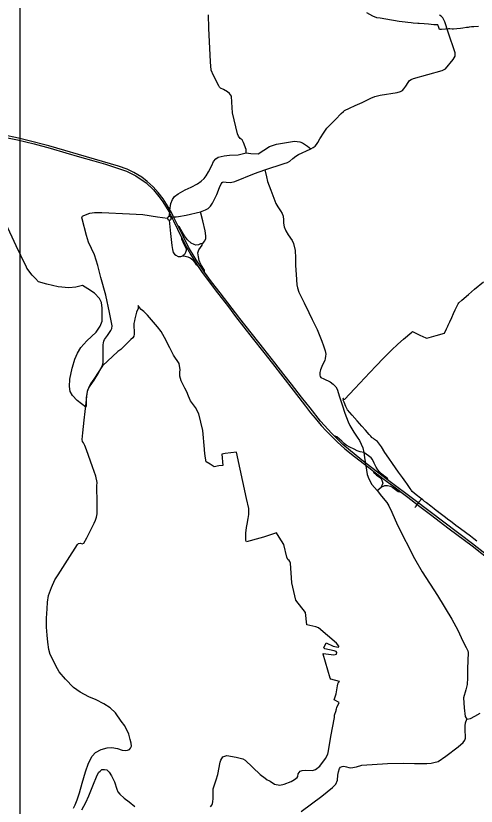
# Model space of a CAD drawing. Extents: x -789162 to -606354, y -1062736 to -945481.
# Drawn here: x -694911 to -692232, y -971363 to -966764 of the extents above; entities that cross this region are included whole.
import ezdxf

# ---------------------------------------------------------------- set-up
doc = ezdxf.new("R2010")
doc.units = 0
for name, color, linetype in [('_Rámeček', 7, 'Continuous'), ('_SIRSI VZTAHY_PRIRODNIHO PARKU', 7, 'Continuous'), ('_SIRSI VZTAHY_SILNICE I TRIDY_STAV', 7, 'Continuous'), ('_SIRSI VZTAHY_SILNICE II TRIDY_STAV', 7, 'Continuous'), ('_SIRSI VZTAHY_SILNICE III TRIDY_STAV', 7, 'Continuous'), ('_SIRSI VZTAHY_VTL PLYNOVOD', 7, 'Continuous')]:
    doc.layers.add(name, color=color, linetype=linetype)

msp = doc.modelspace()

# ---------------------------------------------------------------- linework, layer by layer
at = {"layer": '_Rámeček'}
msp.add_lwpolyline([(-673887.2, -995977.3), (-673887.2, -966277.3), (-694887.2, -966277.3), (-694887.2, -995977.3)], close=True, dxfattribs=at)
at = {"layer": '_SIRSI VZTAHY_PRIRODNIHO PARKU'}
msp.add_lwpolyline([(-693779.1, -971366.8), (-693771.6, -971357.1), (-693766.9, -971347.4), (-693764.9, -971338.1), (-693763.2, -971317.4), (-693763.2, -971261.8), (-693744.8, -971209.5), (-693735.9, -971178.6), (-693721.9, -971107.1), (-693717.4, -971094), (-693706.1, -971075.9), (-693683.8, -971068.4), (-693629.1, -971076.8), (-693590.4, -971087.2), (-693577.4, -971094.9), (-693489.2, -971178.5), (-693459.4, -971198.6), (-693448.1, -971208.2), (-693439.9, -971212.2), (-693431.2, -971217.8), (-693406.6, -971233.5), (-693375, -971240.1), (-693349.5, -971234.9), (-693309.9, -971219.5), (-693290.1, -971207.3), (-693274.5, -971194.8), (-693270.4, -971188.9), (-693268.4, -971174.4), (-693257.4, -971159.5), (-693244.8, -971155.6), (-693223.3, -971153.2), (-693184.2, -971154.6), (-693167.1, -971149.1), (-693142.3, -971129.9), (-693108.6, -971085.6), (-693096.3, -971059.1), (-693091.6, -971040.2), (-693078.6, -970957), (-693057.7, -970845.8), (-693056.7, -970833.8), (-693047.8, -970805.4), (-693047.8, -970802.4), (-693045.3, -970795.2), (-693043.1, -970789.1), (-693029, -970758.4), (-693058.9, -970744.2), (-693048, -970708.4), (-693040, -970661.9), (-693035, -970645.3), (-693027, -970636.4), (-693078, -970622.9), (-693082, -970618.5), (-693123, -970477.4), (-693122, -970474.4), (-693061, -970482.8), (-693045, -970478.8), (-693043, -970468.6), (-693047, -970463), (-693059, -970458.1), (-693113, -970446.7), (-693119, -970440.6), (-693106, -970412.8), (-693065, -970432), (-693035, -970437.3), (-693032, -970435.7), (-693031, -970431.6), (-693046, -970414), (-693149, -970325.2), (-693166, -970318), (-693217, -970307.8), (-693226, -970235.1), (-693282, -970162.8), (-693306, -970063.2), (-693313, -969948.3), (-693317, -969938.8), (-693320, -969932.8), (-693329, -969926.6), (-693334, -969912.9), (-693352, -969839.1), (-693379, -969796.9), (-693395, -969772.5), (-693446.6, -969788.8), (-693470, -969796.9), (-693490.8, -969802.1), (-693569.1, -969824.9), (-693572, -969816.1), (-693573, -969773.2), (-693568, -969741.6), (-693566, -969721.2), (-693560, -969688.2), (-693556, -969665.1), (-693555, -969648.9), (-693556, -969630.7), (-693569, -969572.6), (-693628, -969303.2), (-693694, -969310.3), (-693713, -969314.4), (-693706, -969380), (-693730, -969382.6), (-693757, -969387.4), (-693780, -969372.7), (-693803, -969359.3), (-693809, -969326.7), (-693814, -969290.9), (-693814, -969285.2), (-693823, -969176.2), (-693846, -969079.2), (-693866, -969042), (-693895, -969003.8), (-693906, -968976), (-693917, -968952.1), (-693927, -968930.4), (-693941, -968903.7), (-693950, -968887.5), (-693956, -968859.9), (-693956, -968836.5), (-693955, -968824.4), (-693961, -968786.8), (-693993, -968738), (-694016, -968695.2), (-694046, -968635.1), (-694066, -968599.9), (-694086, -968572.6), (-694145, -968506.3), (-694167, -968484.6), (-694181, -968471.9), (-694192, -968460), (-694199, -968448.3), (-694200, -968466.2), (-694209, -968488.3), (-694219, -968526.2), (-694221.2, -968538.2), (-694224, -968553.8), (-694222, -968615.2), (-694225, -968627.1), (-694231, -968637), (-694243, -968646.1), (-694272, -968675.6), (-694283, -968688.4), (-694300, -968705), (-694317, -968717.5), (-694407, -968800), (-694457, -968878.6), (-694476, -968904.3), (-694489, -968929.8), (-694496, -968949.4), (-694501, -968985.6), (-694501, -969024.8), (-694502, -969031.6), (-694504.4, -969039.9), (-694555.3, -969002), (-694582.2, -968973.2), (-694595.2, -968950.3), (-694599.5, -968920.6), (-694596.4, -968877.8), (-694583.2, -968813.4), (-694581.1, -968807.6), (-694567.1, -968762.2), (-694552.8, -968727), (-694532.2, -968693.8), (-694498.6, -968655.3), (-694443.9, -968604.2), (-694419.7, -968569.8), (-694408.4, -968541.1), (-694409.4, -968465.6), (-694413.3, -968432.5), (-694423.4, -968408.8), (-694454.1, -968377), (-694492.4, -968351.7), (-694524.1, -968333.5), (-694562.9, -968342.8), (-694603, -968346.6), (-694664.1, -968340.4), (-694730.6, -968325.2), (-694779.4, -968311.4), (-694797.6, -968292.6), (-694816, -968273.2), (-694846.4, -968231.1), (-694849.7, -968225.6), (-694882.8, -968158.8), (-694909.9, -968101.5), (-694968.9, -967971.7)], dxfattribs=at)
at = {"layer": '_SIRSI VZTAHY_SILNICE I TRIDY_STAV'}
for points in [[(-693966.1, -967988.2), (-693995.3, -967928.5), (-694005.6, -967908.9), (-694034, -967859.6), (-694054.7, -967828.2), (-694083.4, -967791.6), (-694112.6, -967758.5), (-694146.9, -967726.8), (-694178.6, -967703.2), (-694223.7, -967676.3), (-694264.1, -967656.1), (-694313.9, -967637.9), (-694452.6, -967597.5), (-694720, -967519.4), (-694841.7, -967488.3), (-694895.5, -967475.5), (-694987.4, -967456.4), (-695081.8, -967440.3), (-695200.5, -967423.4), (-695297.7, -967413.1), (-695468, -967400.3)], [(-695428.8, -967416.1), (-695323.3, -967424.3), (-695195.1, -967436.2), (-695089, -967450), (-694989.6, -967467.1), (-694901.4, -967484.6), (-694805.4, -967508.8), (-694710.8, -967534.1), (-694620, -967560.6), (-694541.1, -967583.3), (-694457, -967607.5), (-694390.3, -967627.6), (-694319.2, -967649.2), (-694268.2, -967667.8), (-694213.9, -967694.9), (-694152.8, -967735.5), (-694109.6, -967776.8), (-694078.4, -967814.1), (-694056.4, -967845.3), (-694021.8, -967902.3), (-693993.9, -967955.9), (-693947.3, -968053.4)], [(-693824.9, -968090.8), (-693811, -968073.6), (-693806.2, -968059.5), (-693805.6, -968043.4), (-693810.3, -968015.6), (-693823.6, -967956.1), (-693836.8, -967904.4)], [(-694018.7, -967952.5), (-694010.4, -968030.5), (-694002.6, -968100.1), (-694000.5, -968123.1), (-693995.2, -968140.9), (-693988.9, -968149.8), (-693979.5, -968157.1), (-693966.4, -968163.4), (-693950.7, -968163.4), (-693939.2, -968159.8)], [(-693813.2, -968256), (-693862.1, -968184.2), (-693874.3, -968164), (-693906.7, -968109.5), (-693936.6, -968046.7), (-693966.1, -967988.2)], [(-693824.9, -968090.8), (-693836.4, -968091.2), (-693849.2, -968096.9), (-693863.6, -968097.5), (-693873.9, -968094.9), (-693891.1, -968086.9), (-693911.8, -968068), (-693930.3, -968043.4), (-693943.7, -968020.5), (-693958.4, -967992.7), (-693966.1, -967988.2)], [(-693947.3, -968053.4), (-693948.1, -968060.8), (-693930.8, -968095.4), (-693920.9, -968117.9), (-693919.8, -968129.4), (-693923, -968141.4), (-693929.3, -968152.4), (-693939.2, -968159.8)], [(-693947.3, -968053.4), (-693920.5, -968105.9), (-693893.4, -968153.6), (-693864.3, -968200.8), (-693853.3, -968217.3)], [(-693813.2, -968256), (-693813.8, -968243.9), (-693834.5, -968210), (-693843.6, -968186.8), (-693848, -968167), (-693851.2, -968143.1), (-693846.3, -968125.3), (-693837, -968111.4), (-693826.9, -968099), (-693824.9, -968090.8)], [(-693939.2, -968159.8), (-693925.6, -968162.9), (-693909.9, -968166), (-693895.8, -968172.3), (-693882.2, -968182.8), (-693863.8, -968209.5), (-693853.3, -968217.3)], [(-693853.3, -968217.3), (-693826, -968257.8), (-693738.5, -968374.7), (-693674.5, -968456.2), (-693632, -968512.8), (-693535.6, -968636.4), (-693467.5, -968722.7), (-693418.4, -968786.4), (-693298.1, -968942), (-693225.2, -969035.4), (-693196.5, -969074.5), (-693170.1, -969105.4), (-693134.3, -969146.7), (-693105.3, -969178.7), (-693071.8, -969212.3), (-693040.5, -969242), (-692996.2, -969282.6), (-692940.3, -969328.6), (-692857, -969392.7), (-692828.7, -969414.2)], [(-693058.9, -969207.5), (-693071.9, -969194.3), (-693138.1, -969122.8), (-693198.9, -969045.5), (-693249.2, -968982), (-693307.4, -968907.2), (-693352.4, -968851), (-693404.7, -968782.9), (-693468.2, -968701.5), (-693607.1, -968524.9), (-693722.2, -968376.1), (-693772.4, -968311.2), (-693813.2, -968256)], [(-692886.2, -969303.7), (-692907.4, -969301.2), (-692924.4, -969295.5), (-692942.8, -969286.1), (-692968.4, -969273), (-692988.3, -969262.1), (-692999.9, -969252.3), (-693013.9, -969239.5), (-693028.1, -969226.7), (-693042.8, -969213.9), (-693058.9, -969207.5)], [(-692747.8, -969462.8), (-692898, -969349.7), (-693009.1, -969257.8), (-693058.9, -969207.5)], [(-692747.8, -969462.8), (-692746.9, -969457.2), (-692758.5, -969447.4), (-692771.7, -969437.7), (-692783.7, -969428.3), (-692795, -969417.7), (-692804.4, -969406.1), (-692814.2, -969390.7), (-692826.6, -969367.4), (-692835.6, -969345.5), (-692843.1, -969336.1), (-692858.6, -969323.4), (-692872.1, -969314.3), (-692886.2, -969303.7)], [(-692828.7, -969414.2), (-692830, -969421.1), (-692811.6, -969436.2), (-692796.9, -969446.7), (-692787.5, -969454.2), (-692780.7, -969465.9), (-692776.2, -969483.9), (-692784.9, -969505.4)], [(-692828.7, -969414.2), (-692774.9, -969454.9), (-692712.1, -969503.2), (-692669.1, -969535.4)], [(-691249, -970865.8), (-691274, -970825.2), (-691293.3, -970787.7), (-691315.8, -970730.9), (-691331, -970688.5), (-691354.8, -970621.1), (-691368.7, -970585.3), (-691387.9, -970550.3), (-691411.7, -970515.2), (-691438.8, -970482.1), (-691464.6, -970454.4), (-691504.9, -970421.3), (-691604.8, -970340.6), (-691680.8, -970280.1), (-691809.8, -970178.7), (-691897.9, -970108.4), (-692048.8, -969996.2), (-692253.7, -969835.9), (-692587.1, -969584.5), (-692747.8, -969462.8)], [(-692808.9, -969525.5), (-692784.9, -969505.4)], [(-692784.9, -969505.4), (-692764.5, -969495.6), (-692748, -969495.6), (-692731.5, -969500.1), (-692717.5, -969508.4), (-692702.5, -969519.3), (-692685.6, -969532.1), (-692669.1, -969535.4)], [(-692669.1, -969535.4), (-692630.1, -969564.7), (-692567.9, -969612.3), (-692497.8, -969665.9), (-692390, -969747.9), (-692256.4, -969847.8), (-692133.1, -969943.8), (-692018.5, -970033.3), (-691835.2, -970176.8), (-691646.4, -970327.1), (-691538.7, -970410.7), (-691491.1, -970449.1), (-691453.4, -970484.1), (-691419, -970527.1), (-691388.5, -970573.4), (-691364.7, -970626.3), (-691338.9, -970701.1), (-691321.1, -970754), (-691299.2, -970804.9), (-691274.8, -970849.3), (-691241.7, -970896.2), (-691191.4, -970948.5), (-691136.5, -970990.8)]]:
    msp.add_lwpolyline(points, dxfattribs=at)
at = {"layer": '_SIRSI VZTAHY_SILNICE II TRIDY_STAV'}
for points in [[(-693194.3, -967537.2), (-693180.2, -967529.1), (-693169, -967521.8), (-693160.7, -967512.6), (-693153.4, -967500.4), (-693141.7, -967479.7), (-693117.4, -967440), (-693110, -967428.7), (-693101.5, -967418.1), (-693083.8, -967400.9), (-693050.9, -967367.9), (-693017.4, -967332.1), (-693004.7, -967320.7), (-692997.8, -967314.6), (-692969.4, -967300.4), (-692937.5, -967286.1), (-692895.2, -967268.6), (-692844.9, -967242.4), (-692821.7, -967232.2), (-692791.3, -967225.2), (-692691.4, -967210.2), (-692672.9, -967204.6), (-692661, -967197.7), (-692652.8, -967187.9), (-692642.7, -967173.9), (-692629, -967151.1), (-692621, -967141), (-692611.3, -967133.9), (-692596.7, -967128.6), (-692430.9, -967082.4), (-692411.5, -967072.8), (-692365.4, -967018.2), (-692355, -966998.3), (-692354.7, -966978.2), (-692394.7, -966859.3), (-692414, -966798.7), (-692425.5, -966775.7), (-692435.8, -966764.8), (-692445.9, -966759)], [(-693570.5, -967560.5), (-693544, -967565.2), (-693501.2, -967566.3), (-693500.9, -967566.1), (-693434.5, -967524), (-693395.3, -967510.7), (-693289.5, -967493.8), (-693258.3, -967496.4), (-693242.4, -967503.3), (-693213.3, -967522.4), (-693194.3, -967537.2)], [(-694017.3, -967930.9), (-694015.5, -967893.8), (-694009.1, -967855.1), (-694000.5, -967832.2), (-693987.6, -967815.7), (-693966.8, -967799.2), (-693926.7, -967777), (-693891.6, -967761.2), (-693853.6, -967740.5), (-693832.9, -967725.4), (-693815.7, -967709.7), (-693802.8, -967695.3), (-693790.6, -967672.4), (-693771.2, -967633.7), (-693760.5, -967612.2), (-693747.6, -967596.5), (-693733.3, -967585.7), (-693716.8, -967581.4), (-693699.6, -967577.9), (-693668.8, -967574.3), (-693617.9, -967572.1), (-693593.6, -967566.4), (-693570.5, -967560.5)], [(-693462.2, -967660.2), (-693350, -967622.9), (-693329.9, -967616.3), (-693316.4, -967609.6), (-693298.9, -967593.8), (-693282.4, -967579.7), (-693266.9, -967571.5), (-693198.4, -967539.5), (-693194.3, -967537.2)], [(-693836.8, -967904.4), (-693808, -967892.9), (-693792.6, -967884.3), (-693778.5, -967871.5), (-693766.3, -967853.4), (-693741.9, -967803.7), (-693725.7, -967763.1), (-693715.6, -967740.6), (-693710.1, -967733.5), (-693704, -967730.3), (-693687.6, -967731.3), (-693661.4, -967732.7), (-693636.5, -967727.1), (-693523.3, -967680.5), (-693462.2, -967660.2)], [(-694576.2, -971373.2), (-694565.4, -971354.4), (-694554.9, -971325), (-694540.1, -971284.2), (-694525.4, -971227.6), (-694506.5, -971162.4), (-694488.7, -971112.8), (-694467.8, -971072.4), (-694447, -971050), (-694414.6, -971033.1), (-694379.8, -971023.5), (-694352.7, -971020.7), (-694320.5, -971027.5), (-694291.7, -971035.9), (-694272.9, -971039.3), (-694261.8, -971036.4), (-694250.5, -971031.8), (-694243.6, -971024.8), (-694238, -971012.3), (-694240.6, -970995.4), (-694245.6, -970973.6), (-694252.8, -970943.5), (-694277, -970894.2), (-694297.6, -970867.6), (-694331.1, -970820.1), (-694361.4, -970789.4), (-694399.9, -970767.7), (-694442.9, -970744.5), (-694486.9, -970725.4), (-694536.7, -970698.5), (-694575.2, -970672), (-694621.9, -970624.2), (-694658.8, -970581.6), (-694679.2, -970546.6), (-694694.7, -970513.2), (-694710.6, -970479.8), (-694719, -970450.1), (-694724.1, -970408), (-694728.1, -970366.5), (-694732.6, -970320.2), (-694733.7, -970268.3), (-694729.7, -970214.1), (-694726.4, -970175.2), (-694720.2, -970136.9), (-694704.3, -970090.8), (-694684.5, -970045.2), (-694665, -970017.2), (-694611.2, -969930.7), (-694552.2, -969839), (-694546.2, -969833.1), (-694534.9, -969832.6), (-694525, -969835.8), (-694515.8, -969832.1), (-694497.6, -969800.6), (-694455.9, -969714.8), (-694447.7, -969698.4), (-694441.4, -969680.4), (-694438.9, -969662), (-694438.7, -969599), (-694440.1, -969499.4), (-694437.8, -969478.2), (-694445, -969441.6), (-694465.5, -969387.7), (-694500.1, -969289.4), (-694509.6, -969263.7), (-694518.1, -969248.5), (-694522.7, -969239.9), (-694524.4, -969228.6), (-694521.2, -969190.9), (-694512.7, -969115.7), (-694501.9, -969014.6), (-694495.9, -968960.4), (-694491.3, -968939.2), (-694483.4, -968923.2), (-694456.2, -968884), (-694433.8, -968848.9), (-694415.8, -968815.6), (-694407.6, -968797), (-694404, -968782.8), (-694402.2, -968677.9), (-694401.7, -968665.7), (-694399.8, -968657.3), (-694394.4, -968647.5), (-694378.5, -968624.7), (-694358.5, -968595.3), (-694352.4, -968582.7), (-694351.4, -968568.2), (-694352.7, -968556.9), (-694365.8, -968489.9), (-694388.1, -968389.6), (-694416.9, -968286.4), (-694434.6, -968216.7), (-694453.6, -968153.8), (-694487.6, -968081.4), (-694499.6, -968042.3), (-694525.1, -967945.8), (-694526.4, -967938.8), (-694526, -967932.5), (-694522.9, -967929), (-694515.1, -967924.6), (-694479.8, -967912.6), (-694453.2, -967907.6), (-694411.3, -967908), (-694250.2, -967916.2), (-694171.7, -967920), (-694086.9, -967933.8), (-694028.4, -967941.2)], [(-694017.3, -967930.9), (-694019.1, -967931), (-694020.9, -967931.4), (-694022.7, -967932.1), (-694024.2, -967933.2), (-694025.6, -967934.4), (-694026.7, -967935.9), (-694027.6, -967937.6), (-694028.1, -967939.3), (-694028.4, -967941.2)], [(-694009.2, -967934.9), (-694010.5, -967933.5), (-694012, -967932.4), (-694013.6, -967931.6), (-694015.4, -967931.1), (-694017.3, -967930.9)], [(-694009.2, -967934.9), (-693998.7, -967933.9), (-693987.4, -967933.5), (-693977.3, -967933.2), (-693964.8, -967931.6), (-693919.7, -967923.4), (-693836.8, -967904.4)], [(-694028.4, -967941.2), (-694028.3, -967943), (-694028, -967944.8), (-694027.3, -967946.5), (-694026.4, -967948), (-694025.2, -967949.4), (-694023.8, -967950.6), (-694022.2, -967951.5), (-694020.5, -967952.1), (-694018.7, -967952.5)], [(-694018.7, -967952.5), (-694016.9, -967952.5), (-694015.1, -967952.2), (-694013.4, -967951.7), (-694011.7, -967950.8), (-694010.3, -967949.7), (-694009.1, -967948.4), (-694008.1, -967946.9), (-694007.3, -967945.2), (-694006.9, -967943.4), (-694006.7, -967941.6), (-694006.9, -967939.8), (-694007.4, -967938), (-694008.1, -967936.4), (-694009.2, -967934.9)]]:
    msp.add_lwpolyline(points, dxfattribs=at)
at = {"layer": '_SIRSI VZTAHY_SILNICE III TRIDY_STAV'}
for points in [[(-693570.5, -967560.5), (-693571.2, -967541.8), (-693586.8, -967500.6), (-693595, -967485.7), (-693605.6, -967476.7), (-693615.9, -967464.3), (-693621.4, -967449.7), (-693640.8, -967369.1), (-693649.5, -967328.8), (-693655, -967265.5), (-693655.3, -967230.4), (-693667, -967214.8), (-693678.9, -967206.1), (-693702.8, -967192.6), (-693719.4, -967184.4), (-693725.2, -967178.3), (-693729.2, -967172), (-693760.9, -967111.2), (-693773.6, -967079.6), (-693779.4, -967030.8), (-693787.6, -966834.8), (-693790.6, -966758.7)], [(-693462.2, -967660.2), (-693451.6, -967701.1), (-693446.1, -967728.1), (-693427.5, -967778.1), (-693397.9, -967855.2), (-693387.4, -967875.9), (-693370.9, -967898.7), (-693362.2, -967914.7), (-693355.8, -967930.3), (-693354.6, -967951.4), (-693353.6, -967970.5), (-693350.1, -967991.5), (-693339.9, -968014.5), (-693325.9, -968037.1), (-693303.6, -968070.2), (-693296, -968088.7), (-693285.8, -968129.5), (-693283.2, -968171.8), (-693283.2, -968217.4), (-693279.9, -968269.4), (-693275.1, -968328.7), (-693272.2, -968347.2), (-693264.4, -968371.3), (-693248.8, -968403.4), (-693234.1, -968433.4), (-693206.1, -968490.6), (-693186.4, -968530.2), (-693158.4, -968589.4), (-693141.4, -968626.8), (-693130.4, -968656.1), (-693120.6, -968684), (-693112.1, -968712.1), (-693108, -968731.9), (-693108.5, -968744.4), (-693110.3, -968758.1), (-693114, -968768.7), (-693126.4, -968794.4), (-693138.9, -968822.7), (-693142.1, -968838.3), (-693142.6, -968854.2), (-693139.9, -968862.6), (-693135.7, -968867.6), (-693119.5, -968876.5), (-693081.6, -968893.7), (-693064.1, -968906.6), (-693049.7, -968921.8), (-693041.8, -968936.4), (-693027.5, -968980.4), (-693012.9, -969026.9), (-692996.3, -969074.8), (-692977.5, -969126.7), (-692968.5, -969146.8), (-692944.7, -969185.9), (-692924.6, -969215.2), (-692911.3, -969235.6), (-692901.6, -969255.3), (-692892.8, -969277.2), (-692886.2, -969303.7)], [(-692886.2, -969303.7), (-692881.7, -969333.3), (-692871.1, -969406.6), (-692865.8, -969432.8), (-692857.4, -969458.2), (-692839.4, -969490.5), (-692808.9, -969525.5)], [(-692808.9, -969525.5), (-692783.7, -969558.9), (-692752.9, -969595.7), (-692740.2, -969615.6), (-692723.8, -969650.9), (-692690.3, -969727.5), (-692592.1, -969921.9), (-692546.1, -969998.3), (-692456.9, -970136.1), (-692373.4, -970275.1), (-692338.8, -970339), (-692309.2, -970401.4), (-692290.7, -970438.3), (-692281.4, -970459), (-692278.7, -970467.7), (-692282.5, -970563.7), (-692283, -970615.8), (-692284.6, -970654.2), (-692293.3, -970684.8), (-692306.3, -970732.9), (-692302.2, -970789.7), (-692296.6, -970841.1), (-692287.1, -970857.1)], [(-692287.1, -970857.1), (-692264.9, -970851.4), (-692241, -970839.6), (-692209.1, -970822.2)], [(-693250.1, -971392.7), (-693130.8, -971304.4), (-693068.4, -971254.2), (-693049.8, -971233.5), (-693040.3, -971210.8), (-693036.9, -971182.4), (-693033.2, -971162.4), (-693028.1, -971142.7), (-693022.5, -971135.1), (-693012.8, -971130.9), (-693002.5, -971129.1), (-692986.1, -971133), (-692972.8, -971137.7), (-692961.2, -971138.9), (-692929.8, -971133.5), (-692898, -971124.3), (-692748.7, -971113.8), (-692654.1, -971112.6), (-692591, -971113.8), (-692520.2, -971114.5), (-692493.9, -971112), (-692478.6, -971109.1), (-692452.9, -971102.1), (-692408.1, -971072.1), (-692336.4, -971017), (-692307.2, -970992.5), (-692298.4, -970978.2), (-692295.1, -970966.5), (-692294.5, -970950.6), (-692297.3, -970928.1), (-692296.7, -970894.1), (-692294.8, -970876.7), (-692287.1, -970857.1)], [(-694527, -971383.5), (-694503.6, -971341.7), (-694485.6, -971301.6), (-694464.1, -971243.8), (-694438.7, -971181.3), (-694428.9, -971164.7), (-694421.4, -971157.9), (-694410.3, -971149.9), (-694395.5, -971148.3), (-694381.8, -971151.5), (-694367.5, -971164.2), (-694354.2, -971185.9), (-694346.1, -971200.9), (-694337.7, -971221.2), (-694324.1, -971264.2), (-694317.7, -971279), (-694306.6, -971292.3), (-694280.2, -971315.4), (-694251.9, -971336.8), (-694218.8, -971364.2)]]:
    msp.add_lwpolyline(points, dxfattribs=at)
at = {"layer": '_SIRSI VZTAHY_VTL PLYNOVOD'}
for points in [[(-692218.1, -966825.1), (-692245.3, -966827), (-692259.1, -966828.4), (-692272.8, -966829.9), (-692279.7, -966830.8), (-692289.1, -966831.9), (-692310.3, -966835.1), (-692324.1, -966837.6), (-692344.1, -966839.4), (-692364.6, -966840.9), (-692372.4, -966840.5), (-692385, -966840), (-692391.5, -966839.8), (-692393, -966839.9), (-692410.6, -966841.2), (-692434.6, -966842.9), (-692439.8, -966843.3), (-692445, -966843.8), (-692447.5, -966837.7), (-692449.7, -966832.3), (-692456, -966817.1), (-692479.5, -966815.6), (-692510.3, -966813.2), (-692535.6, -966811.1), (-692563.6, -966808.6), (-692571.6, -966807.9), (-692599.2, -966805.5), (-692611.5, -966804.3), (-692630.8, -966802.4), (-692646.6, -966800.9), (-692680.6, -966796.9), (-692758.1, -966782.3), (-692791.1, -966776.4), (-692810.2, -966776.2), (-692833.5, -966765.1), (-692868.6, -966747.2)], [(-693003.6, -968996.5), (-692997.2, -968994.5), (-692969.5, -968964.9), (-692938.4, -968932.1), (-692908.6, -968900.9), (-692880.3, -968869.4), (-692850.9, -968838.3), (-692815, -968800), (-692812.6, -968797.5), (-692774.6, -968758.3), (-692725.7, -968709.1), (-692687.8, -968674.4), (-692655.7, -968645.7), (-692607.8, -968604.8), (-692602.1, -968600.3), (-692598.5, -968601.9), (-692556.3, -968623), (-692545.9, -968627.6), (-692521.3, -968638.7), (-692506.2, -968634.8), (-692466.1, -968623.1), (-692417.2, -968610.1), (-692405.4, -968584.8), (-692398, -968570), (-692395.1, -968563.8), (-692393.3, -968559.8), (-692386.4, -968545.1), (-692374.7, -968519.7), (-692363.8, -968496.4), (-692353.8, -968475.2), (-692337.1, -968440.3), (-692334.2, -968434.5), (-692315, -968417.3), (-692277.3, -968385.1), (-692241.5, -968354.3), (-692189.9, -968312.4)], [(-693005.6, -968990.1), (-693005.6, -968989.9), (-693005.8, -968989.5), (-693005.8, -968989.4), (-693005.8, -968989.2), (-693005.9, -968988.9)], [(-692550.6, -969575), (-692556.4, -969570.4), (-692581.8, -969550), (-692605.1, -969531.5), (-692608.5, -969526.3), (-692611.6, -969521.5), (-692616.9, -969513.3), (-692636.5, -969485.8), (-692642.6, -969476.8), (-692661.6, -969450.6), (-692683.7, -969419.6), (-692701.6, -969394.2), (-692718.8, -969369.1), (-692740.2, -969337.4), (-692763, -969304), (-692784.1, -969272.5), (-692805.7, -969240.9), (-692806.3, -969239.9), (-692823.2, -969228.5), (-692823.6, -969228.3), (-692830.2, -969223.8), (-692838.4, -969218.4), (-692839.3, -969217.4), (-692846.4, -969210), (-692854.5, -969200.1), (-692877.2, -969174.7), (-692897.5, -969151.8), (-692925.6, -969119.6), (-692953.5, -969087.8), (-692981.5, -969055.7), (-692990.2, -969036.2), (-693001.2, -969012.1), (-693006.8, -968999.6), (-693006.9, -968998.4), (-693006.4, -968997.4), (-693005.4, -968996.9), (-693004.5, -968996.7), (-693003.6, -968996.5)], [(-693005.4, -968990.8), (-693004.9, -968990.7), (-693005, -968990.4), (-693005, -968990.2), (-693005.1, -968990), (-693005.6, -968990.1)], [(-693005.6, -968990.1), (-693005.5, -968990.4), (-693005.4, -968990.8)], [(-693003.6, -968996.5), (-693005.3, -968991), (-693005.4, -968990.8)], [(-692589.1, -969625.1), (-692581.4, -969616.5), (-692572.2, -969603.1), (-692566.4, -969593.6), (-692563.9, -969590.7), (-692563.7, -969590.3), (-692562.6, -969589.1), (-692562, -969589.4), (-692560, -969587.4), (-692557.7, -969584.5), (-692552.4, -969577.3), (-692552, -969576.9)], [(-692552, -969576.9), (-692552.2, -969576.9), (-692552.5, -969576.6), (-692552.4, -969576.4), (-692552.1, -969575.9), (-692551.8, -969575.5), (-692551.6, -969575.3), (-692551.2, -969575.6), (-692551.1, -969575.7)], [(-692552, -969576.9), (-692551.5, -969576.3), (-692551.1, -969575.7)], [(-692551.1, -969575.7), (-692550.8, -969575.3), (-692550.6, -969575)], [(-692455.5, -969648.9), (-692476.6, -969632.5), (-692496, -969617.4), (-692496.3, -969617.1), (-692521.2, -969598), (-692523.7, -969596), (-692526.9, -969593.6), (-692527.5, -969593.1), (-692528, -969592.7), (-692528.9, -969592), (-692529.1, -969591.9), (-692529.1, -969591.8), (-692529.2, -969591.8), (-692533, -969588.8), (-692536.2, -969586.2), (-692537.4, -969585.3), (-692543.8, -969580.3), (-692550.6, -969575)], [(-692454.9, -969648.1), (-692455.8, -969647.5), (-692455.5, -969647), (-692455.1, -969646.6), (-692454.8, -969646.2), (-692453.9, -969646.8)], [(-692455.5, -969648.9), (-692455.2, -969648.5), (-692454.9, -969648.1)], [(-692227.8, -969820.7), (-692246.7, -969806.4), (-692265.8, -969791.9), (-692294.4, -969770.3), (-692323.6, -969748.4), (-692350.2, -969728.5), (-692350.3, -969728.4), (-692381.8, -969704.3), (-692381.9, -969704.3), (-692390.8, -969697.6), (-692417.9, -969677.3), (-692450.5, -969652.9), (-692455.5, -969648.9)], [(-692454.9, -969648.1), (-692454.4, -969647.5), (-692453.9, -969646.8)], [(-692453.5, -969646.2), (-692453.6, -969646.4), (-692453.9, -969646.8)]]:
    msp.add_lwpolyline(points, dxfattribs=at)

doc.saveas('drawing.dxf')
